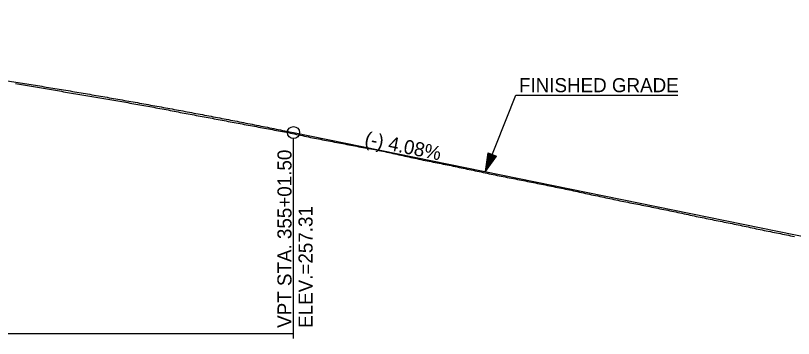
# Model space of a CAD drawing. Extents: x 69 to 2003113, y 512 to 837401.
# Drawn here: x 1913726.1 to 1914113.6, y 828646.9 to 828807.6 of the extents above; entities that cross this region are included whole.
import ezdxf

# ---------------------------------------------------------------- set-up
doc = ezdxf.new("R2010")
doc.units = 0
for name, color, linetype in [('BR_CENTER LINE BASELINE', 7, 'Continuous'), ('BR_CONCRETE', 7, 'Continuous'), ('BR_GRID DOTS', 7, 'Continuous'), ('BR_GRID LINES', 7, 'Continuous'), ('BR_TEXT', 7, 'Continuous'), ('RD_PD_ALT1_TrvlWay', 7, 'Continuous')]:
    doc.layers.add(name, color=color, linetype=linetype)

msp = doc.modelspace()

# ---------------------------------------------------------------- linework, layer by layer
at = {"layer": 'BR_GRID DOTS'}
for p, q in [((1913864.58, 828646.85), (1913864.58, 828746.35)), ((1913432.58, 828649.35), (1913864.58, 828649.35))]:
    msp.add_line(p, q, dxfattribs=at)
msp.add_circle((1913864.58, 828749.35), 3, dxfattribs=at)
at = {"layer": 'BR_GRID LINES'}
msp.add_line((1913864.58, 828749.35), (1914167.58, 828687.61), dxfattribs=at)
msp.add_spline([(1913432.58, 828807.6), (1913441.22, 828807.02), (1913449.86, 828806.42), (1913458.5, 828805.79), (1913467.14, 828805.14), (1913475.78, 828804.46), (1913484.42, 828803.76), (1913493.06, 828803.03), (1913501.7, 828802.29), (1913510.34, 828801.51), (1913518.98, 828800.72), (1913527.62, 828799.9), (1913536.26, 828799.06), (1913544.9, 828798.19), (1913553.54, 828797.3), (1913562.18, 828796.38), (1913570.82, 828795.44), (1913579.46, 828794.48), (1913588.1, 828793.5), (1913596.74, 828792.49), (1913605.38, 828791.45), (1913614.02, 828790.39), (1913622.66, 828789.31), (1913631.3, 828788.21), (1913639.94, 828787.08), (1913648.58, 828785.92), (1913657.22, 828784.75), (1913665.86, 828783.55), (1913674.5, 828782.32), (1913683.14, 828781.07), (1913691.78, 828779.8), (1913700.42, 828778.51), (1913709.06, 828777.19), (1913717.7, 828775.84), (1913726.34, 828774.47), (1913734.98, 828773.08), (1913743.62, 828771.67), (1913752.26, 828770.23), (1913760.9, 828768.77), (1913769.54, 828767.28), (1913778.18, 828765.77), (1913786.82, 828764.24), (1913795.46, 828762.68), (1913804.1, 828761.1), (1913812.74, 828759.49), (1913821.38, 828757.86), (1913830.02, 828756.21), (1913838.66, 828754.53), (1913847.3, 828752.83), (1913855.94, 828751.1), (1913864.58, 828749.35)], degree=3, dxfattribs=at)
at = {"layer": 'BR_TEXT'}
for points in [[(1913726.08, 828773.71), (1913727.08, 828773.55), (1913728.08, 828773.39), (1913729.08, 828773.23), (1913730.08, 828773.07), (1913731.08, 828772.91), (1913732.08, 828772.75), (1913733.08, 828772.59), (1913734.08, 828772.43), (1913735.08, 828772.26), (1913736.08, 828772.09), (1913737.08, 828771.92), (1913738.08, 828771.75), (1913739.08, 828771.58), (1913740.08, 828771.42), (1913741.08, 828771.25), (1913742.08, 828771.08), (1913743.08, 828770.91), (1913744.08, 828770.74), (1913745.08, 828770.58), (1913746.08, 828770.42), (1913747.08, 828770.24), (1913748.08, 828770.07), (1913749.08, 828769.89), (1913750.08, 828769.71), (1913751.08, 828769.54), (1913752.08, 828769.36), (1913753.08, 828769.18), (1913754.08, 828769.01), (1913755.08, 828768.83), (1913756.08, 828768.66), (1913757.08, 828768.49), (1913758.08, 828768.33), (1913759.08, 828768.17), (1913760.08, 828768.01), (1913761.08, 828767.85), (1913762.08, 828767.68), (1913763.08, 828767.52)], [(1913763.08, 828767.52), (1913764.08, 828767.36), (1913765.08, 828767.2), (1913766.08, 828767.04), (1913767.08, 828766.88), (1913768.08, 828766.72), (1913769.08, 828766.55), (1913770.08, 828766.37), (1913771.08, 828766.19), (1913772.08, 828766.01), (1913773.08, 828765.84), (1913774.08, 828765.66), (1913775.08, 828765.48), (1913776.08, 828765.31), (1913777.08, 828765.13), (1913778.08, 828764.95), (1913779.08, 828764.77), (1913780.08, 828764.6), (1913781.08, 828764.42), (1913782.08, 828764.24), (1913783.08, 828764.07), (1913784.08, 828763.89), (1913785.08, 828763.72), (1913786.08, 828763.54), (1913787.08, 828763.36), (1913788.08, 828763.18), (1913789.08, 828763), (1913790.08, 828762.82), (1913791.08, 828762.64), (1913792.08, 828762.46), (1913793.08, 828762.28), (1913794.08, 828762.1), (1913795.08, 828761.92), (1913796.08, 828761.74), (1913797.08, 828761.57), (1913798.08, 828761.37), (1913799.08, 828761.18), (1913800.08, 828760.98), (1913801.08, 828760.78), (1913802.08, 828760.59), (1913803.08, 828760.39), (1913804.08, 828760.2), (1913805.08, 828760), (1913806.08, 828759.81), (1913807.08, 828759.61), (1913808.08, 828759.41), (1913809.08, 828759.22), (1913810.08, 828759.03), (1913811.08, 828758.85), (1913812.08, 828758.66), (1913813.08, 828758.48), (1913814.08, 828758.3), (1913815.08, 828758.11), (1913816.08, 828757.93), (1913817.08, 828757.74), (1913818.08, 828757.56), (1913819.08, 828757.37), (1913820.08, 828757.19), (1913821.08, 828757.01), (1913822.08, 828756.82), (1913823.08, 828756.64), (1913824.08, 828756.45), (1913825.08, 828756.26), (1913826.08, 828756.07), (1913827.08, 828755.88), (1913828.08, 828755.69), (1913829.08, 828755.51), (1913830.08, 828755.32), (1913831.08, 828755.13), (1913832.08, 828754.94), (1913833.08, 828754.75), (1913834.08, 828754.57), (1913835.08, 828754.38), (1913836.08, 828754.19), (1913837.08, 828754.01), (1913838.08, 828753.82), (1913839.08, 828753.64), (1913840.08, 828753.45), (1913841.08, 828753.27), (1913842.08, 828753.08), (1913843.08, 828752.89), (1913844.08, 828752.7), (1913845.08, 828752.5), (1913846.08, 828752.31), (1913847.08, 828752.11), (1913848.08, 828751.91), (1913849.08, 828751.72), (1913850.08, 828751.52), (1913851.08, 828751.34), (1913852.08, 828751.16), (1913853.08, 828750.98), (1913854.08, 828750.8), (1913855.08, 828750.62), (1913856.08, 828750.43), (1913857.08, 828750.25), (1913858.08, 828750.07), (1913859.08, 828749.89), (1913860.08, 828749.71), (1913861.08, 828749.53), (1913862.08, 828749.32), (1913863.08, 828749.11)], [(1913863.08, 828749.11), (1913864.08, 828748.89), (1913865.08, 828748.68), (1913866.08, 828748.46), (1913867.08, 828748.25), (1913868.08, 828748.03), (1913869.08, 828747.82), (1913870.08, 828747.6), (1913871.08, 828747.39), (1913872.08, 828747.17), (1913873.08, 828746.97), (1913874.08, 828746.77), (1913875.08, 828746.58), (1913876.08, 828746.38), (1913877.08, 828746.19), (1913878.08, 828745.99), (1913879.08, 828745.8), (1913880.08, 828745.61), (1913881.08, 828745.41), (1913882.08, 828745.22), (1913883.08, 828745.02), (1913884.08, 828744.83), (1913885.08, 828744.62), (1913886.08, 828744.42), (1913887.08, 828744.23), (1913888.08, 828744.04), (1913889.08, 828743.85), (1913890.08, 828743.66), (1913891.08, 828743.47), (1913892.08, 828743.28), (1913893.08, 828743.09), (1913894.08, 828742.9), (1913895.08, 828742.71), (1913896.08, 828742.52), (1913897.08, 828742.32), (1913898.08, 828742.12), (1913899.08, 828741.94), (1913900.08, 828741.76), (1913901.08, 828741.58), (1913902.08, 828741.4), (1913903.08, 828741.22), (1913904.08, 828741.04), (1913905.08, 828740.86), (1913906.08, 828740.68), (1913907.08, 828740.5), (1913908.08, 828740.31), (1913909.08, 828740.1), (1913910.08, 828739.89), (1913911.08, 828739.67), (1913912.08, 828739.45), (1913913.08, 828739.23), (1913914.08, 828739.01), (1913915.08, 828738.79), (1913916.08, 828738.57), (1913917.08, 828738.34), (1913918.08, 828738.12), (1913919.08, 828737.9), (1913920.08, 828737.68), (1913921.08, 828737.46), (1913922.08, 828737.24), (1913923.08, 828737.02), (1913924.08, 828736.8), (1913925.08, 828736.58), (1913926.08, 828736.36), (1913927.08, 828736.14), (1913928.08, 828735.91), (1913929.08, 828735.69), (1913930.08, 828735.48), (1913931.08, 828735.28), (1913932.08, 828735.08), (1913933.08, 828734.88), (1913934.08, 828734.68), (1913935.08, 828734.49), (1913936.08, 828734.29), (1913937.08, 828734.09), (1913938.08, 828733.89), (1913939.08, 828733.69), (1913940.08, 828733.49), (1913941.08, 828733.29), (1913942.08, 828733.09), (1913943.08, 828732.88), (1913944.08, 828732.67), (1913945.08, 828732.45), (1913946.08, 828732.24), (1913947.08, 828732.03), (1913948.08, 828731.82), (1913949.08, 828731.61), (1913950.08, 828731.4), (1913951.08, 828731.19), (1913952.08, 828730.98), (1913953.08, 828730.77), (1913954.08, 828730.56), (1913955.08, 828730.35), (1913956.08, 828730.14), (1913957.08, 828729.93), (1913958.08, 828729.72), (1913959.08, 828729.51), (1913960.08, 828729.3), (1913961.08, 828729.09), (1913962.08, 828728.88), (1913963.08, 828728.67)], [(1913963.08, 828728.67), (1913964.08, 828728.46), (1913965.08, 828728.25), (1913966.08, 828728.05), (1913967.08, 828727.85), (1913968.08, 828727.65), (1913969.08, 828727.45), (1913970.08, 828727.25), (1913971.08, 828727.05), (1913972.08, 828726.85), (1913973.08, 828726.65), (1913974.08, 828726.45), (1913975.08, 828726.25), (1913976.08, 828726.05), (1913977.08, 828725.85), (1913978.08, 828725.65), (1913979.08, 828725.45), (1913980.08, 828725.26), (1913981.08, 828725.06), (1913982.08, 828724.86), (1913983.08, 828724.66), (1913984.08, 828724.46), (1913985.08, 828724.26), (1913986.08, 828724.06), (1913987.08, 828723.86), (1913988.08, 828723.67), (1913989.08, 828723.47), (1913990.08, 828723.26), (1913991.08, 828723.05), (1913992.08, 828722.85), (1913993.08, 828722.65), (1913994.08, 828722.45), (1913995.08, 828722.24), (1913996.08, 828722.04), (1913997.08, 828721.84), (1913998.08, 828721.63), (1913999.08, 828721.43), (1914000.08, 828721.23), (1914001.08, 828721.02), (1914002.08, 828720.81), (1914003.08, 828720.6), (1914004.08, 828720.38), (1914005.08, 828720.16), (1914006.08, 828719.95), (1914007.08, 828719.73), (1914008.08, 828719.52), (1914009.08, 828719.3), (1914010.08, 828719.08), (1914011.08, 828718.87), (1914012.08, 828718.65), (1914013.08, 828718.43), (1914014.08, 828718.22), (1914015.08, 828718.02), (1914016.08, 828717.8), (1914017.08, 828717.58), (1914018.08, 828717.36), (1914019.08, 828717.15), (1914020.08, 828716.93), (1914021.08, 828716.71), (1914022.08, 828716.49), (1914023.08, 828716.28), (1914024.08, 828716.06), (1914025.08, 828715.84), (1914026.08, 828715.63), (1914027.08, 828715.42), (1914028.08, 828715.22), (1914029.08, 828715.02), (1914030.08, 828714.82), (1914031.08, 828714.63), (1914032.08, 828714.43), (1914033.08, 828714.24), (1914034.08, 828714.05), (1914035.08, 828713.85), (1914036.08, 828713.66), (1914037.08, 828713.46), (1914038.08, 828713.26), (1914039.08, 828713.07), (1914040.08, 828712.87), (1914041.08, 828712.68), (1914042.08, 828712.48), (1914043.08, 828712.29), (1914044.08, 828712.08), (1914045.08, 828711.87), (1914046.08, 828711.67), (1914047.08, 828711.46), (1914048.08, 828711.26), (1914049.08, 828711.05), (1914050.08, 828710.85), (1914051.08, 828710.64), (1914052.08, 828710.43), (1914053.08, 828710.23), (1914054.08, 828710.02), (1914055.08, 828709.82), (1914056.08, 828709.6), (1914057.08, 828709.38), (1914058.08, 828709.16), (1914059.08, 828708.94), (1914060.08, 828708.72), (1914061.08, 828708.5), (1914062.08, 828708.28), (1914063.08, 828708.05)], [(1914063.08, 828708.05), (1914064.08, 828707.83), (1914065.08, 828707.62), (1914066.08, 828707.41), (1914067.08, 828707.21), (1914068.08, 828707.01), (1914069.08, 828706.82), (1914070.08, 828706.62), (1914071.08, 828706.42), (1914072.08, 828706.22), (1914073.08, 828706.02), (1914074.08, 828705.82), (1914075.08, 828705.62), (1914076.08, 828705.42), (1914077.08, 828705.23), (1914078.08, 828705.02), (1914079.08, 828704.82), (1914080.08, 828704.61), (1914081.08, 828704.41), (1914082.08, 828704.2), (1914083.08, 828704), (1914084.08, 828703.79), (1914085.08, 828703.58), (1914086.08, 828703.38), (1914087.08, 828703.17), (1914088.08, 828702.97), (1914089.08, 828702.76), (1914090.08, 828702.56), (1914091.08, 828702.34), (1914092.08, 828702.13), (1914093.08, 828701.92), (1914094.08, 828701.71), (1914095.08, 828701.5), (1914096.08, 828701.29), (1914097.08, 828701.08), (1914098.08, 828700.87), (1914099.08, 828700.66), (1914100.08, 828700.45), (1914101.08, 828700.24), (1914102.08, 828700.04), (1914103.08, 828699.83), (1914104.08, 828699.63), (1914105.08, 828699.43), (1914106.08, 828699.22), (1914107.08, 828699.02), (1914108.08, 828698.82), (1914109.08, 828698.62), (1914110.08, 828698.42), (1914111.08, 828698.21), (1914112.08, 828698.01), (1914113.08, 828697.81), (1914114.08, 828697.61)]]:
    msp.add_lwpolyline(points, dxfattribs=at)
at = {"layer": 'RD_PD_ALT1_TrvlWay'}
for p, q in [((1913960.28, 828730.03), (1913975.24, 828767.99)), ((1913975.24, 828767.99), (1914056.02, 828767.99)), ((1913960.28, 828730.03), (1913961.49, 828739.23)), ((1913960.28, 828730.03), (1913961.49, 828739.23)), ((1913963.58, 828738.4), (1913960.28, 828730.03)), ((1913963.58, 828738.4), (1913960.28, 828730.03)), ((1913961.49, 828739.23), (1913965.67, 828737.58)), ((1913961.49, 828739.23), (1913965.67, 828737.58)), ((1913960.28, 828730.03), (1913965.67, 828737.58)), ((1913960.28, 828730.03), (1913965.67, 828737.58))]:
    msp.add_line(p, q, dxfattribs=at)
for points in [[(1913963.48, 828738.32), (1913960.41, 828730.53), (1913963.45, 828738.4), (1913960.48, 828730.92), (1913963.35, 828738.39), (1913960.51, 828731.19), (1913963.24, 828738.42), (1913960.54, 828731.52), (1913963.16, 828738.47), (1913960.61, 828732.01), (1913963.04, 828738.54), (1913960.7, 828732.53), (1913962.92, 828738.54), (1913960.75, 828732.93), (1913962.84, 828738.59), (1913960.81, 828733.39), (1913962.74, 828738.58), (1913960.87, 828733.79), (1913962.68, 828738.68), (1913960.91, 828734.13), (1913962.54, 828738.69), (1913960.96, 828734.63), (1913962.45, 828738.75), (1913961.08, 828735.23), (1913962.35, 828738.81), (1913961.08, 828735.65), (1913962.24, 828738.85), (1913961.17, 828736.27), (1913962.13, 828738.86), (1913961.27, 828736.77), (1913962.03, 828738.96), (1913961.32, 828737.21), (1913961.93, 828738.95), (1913961.36, 828737.62), (1913961.84, 828739.05), (1913961.43, 828738.11), (1913961.73, 828739.01), (1913961.51, 828738.66), (1913961.61, 828739.02)], [(1913963.48, 828738.32), (1913960.41, 828730.53), (1913963.45, 828738.4), (1913960.48, 828730.92), (1913963.35, 828738.39), (1913960.51, 828731.19), (1913963.24, 828738.42), (1913960.54, 828731.52), (1913963.16, 828738.47), (1913960.61, 828732.01), (1913963.04, 828738.54), (1913960.7, 828732.53), (1913962.92, 828738.54), (1913960.75, 828732.93), (1913962.84, 828738.59), (1913960.81, 828733.39), (1913962.74, 828738.58), (1913960.87, 828733.79), (1913962.68, 828738.68), (1913960.91, 828734.13), (1913962.54, 828738.69), (1913960.96, 828734.63), (1913962.45, 828738.75), (1913961.08, 828735.23), (1913962.35, 828738.81), (1913961.08, 828735.65), (1913962.24, 828738.85), (1913961.17, 828736.27), (1913962.13, 828738.86), (1913961.27, 828736.77), (1913962.03, 828738.96), (1913961.32, 828737.21), (1913961.93, 828738.95), (1913961.36, 828737.62), (1913961.84, 828739.05), (1913961.43, 828738.11), (1913961.73, 828739.01), (1913961.51, 828738.66), (1913961.61, 828739.02)], [(1913960.55, 828730.55), (1913963.6, 828738.28), (1913960.72, 828730.81), (1913963.7, 828738.23), (1913960.87, 828731.05), (1913963.79, 828738.24), (1913961.05, 828731.25), (1913963.85, 828738.2), (1913961.25, 828731.51), (1913963.94, 828738.18), (1913961.43, 828731.76), (1913964.01, 828738.15), (1913961.65, 828732.06), (1913964.11, 828738.14), (1913961.89, 828732.42), (1913964.22, 828738.07), (1913962.1, 828732.74), (1913964.3, 828738.08), (1913962.33, 828733.07), (1913964.38, 828738.03), (1913962.57, 828733.38), (1913964.47, 828737.99), (1913962.81, 828733.72), (1913964.52, 828737.91), (1913963.13, 828734.18), (1913964.62, 828737.91), (1913963.36, 828734.47), (1913964.7, 828737.92), (1913963.65, 828734.85), (1913964.77, 828737.85), (1913963.89, 828735.26), (1913964.87, 828737.79), (1913964.11, 828735.57), (1913964.95, 828737.7), (1913964.37, 828735.85), (1913965.02, 828737.67), (1913964.65, 828736.32), (1913965.17, 828737.7), (1913964.84, 828736.59), (1913965.31, 828737.64), (1913965.02, 828736.75), (1913965.42, 828737.5), (1913965.54, 828737.55), (1913965.38, 828737.51)], [(1913960.55, 828730.55), (1913963.6, 828738.28), (1913960.72, 828730.81), (1913963.7, 828738.23), (1913960.87, 828731.05), (1913963.79, 828738.24), (1913961.05, 828731.25), (1913963.85, 828738.2), (1913961.25, 828731.51), (1913963.94, 828738.18), (1913961.43, 828731.76), (1913964.01, 828738.15), (1913961.65, 828732.06), (1913964.11, 828738.14), (1913961.89, 828732.42), (1913964.22, 828738.07), (1913962.1, 828732.74), (1913964.3, 828738.08), (1913962.33, 828733.07), (1913964.38, 828738.03), (1913962.57, 828733.38), (1913964.47, 828737.99), (1913962.81, 828733.72), (1913964.52, 828737.91), (1913963.13, 828734.18), (1913964.62, 828737.91), (1913963.36, 828734.47), (1913964.7, 828737.92), (1913963.65, 828734.85), (1913964.77, 828737.85), (1913963.89, 828735.26), (1913964.87, 828737.79), (1913964.11, 828735.57), (1913964.95, 828737.7), (1913964.37, 828735.85), (1913965.02, 828737.67), (1913964.65, 828736.32), (1913965.17, 828737.7), (1913964.84, 828736.59), (1913965.31, 828737.64), (1913965.02, 828736.75), (1913965.42, 828737.5), (1913965.54, 828737.55), (1913965.38, 828737.51)]]:
    msp.add_lwpolyline(points, dxfattribs=at)

# ---------------------------------------------------------------- texts
at = {"layer": 'BR_CENTER LINE BASELINE'}
msp.add_text('(-) 4.08%', height=7, rotation=348.4824, dxfattribs=at).set_placement((1913899.62, 828743.11))
at = {"layer": 'BR_CONCRETE'}
for s, p in [('VPT STA. 355+01.50 ', (1913863.58, 828652.11)), ('ELEV.=257.31', (1913874.08, 828652.11))]:
    msp.add_text(s, height=7, rotation=90, dxfattribs=at).set_placement(p)
at = {"layer": 'RD_PD_ALT1_TrvlWay'}
msp.add_text('FINISHED GRADE', height=7, dxfattribs=at).set_placement((1913976.88, 828769.45))

doc.saveas('drawing.dxf')
